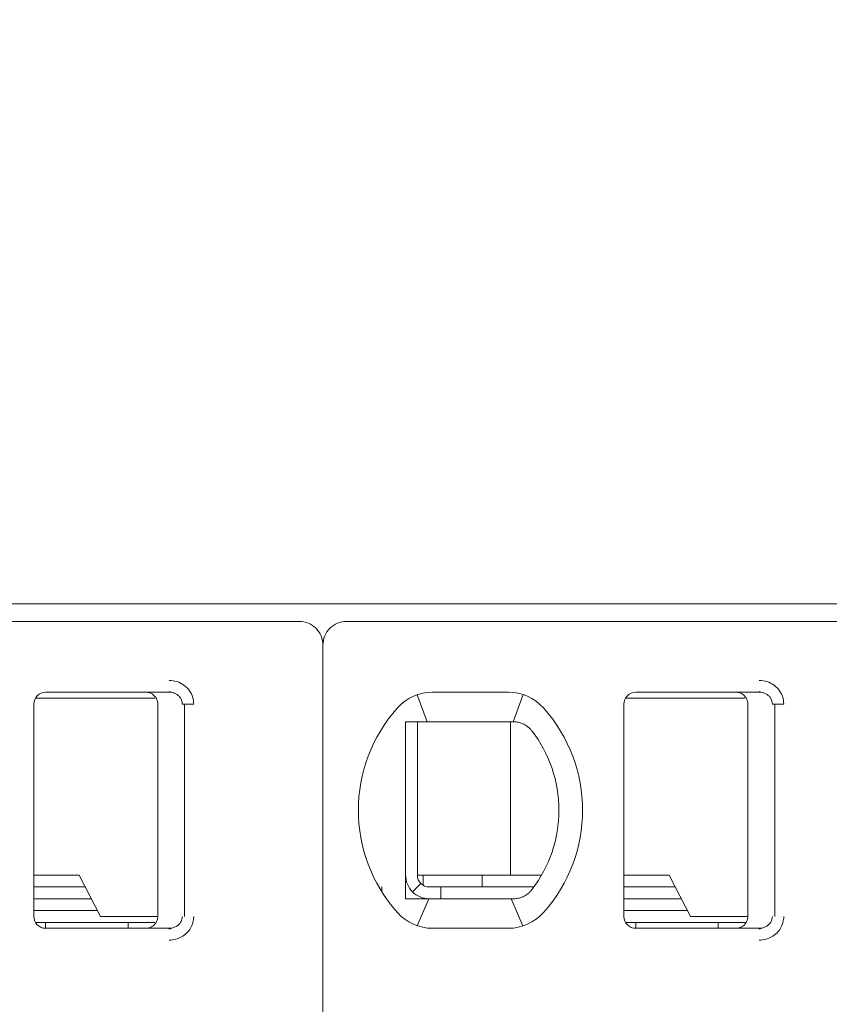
# Model space of a CAD drawing. Header units: millimetres. Extents: x -1114 to 1396, y -630 to 631.
# Tile 499 of 656: x 419.58 to 426.44, y -154.74 to -146.39. Entities that reach past the tile are written whole.
import ezdxf

# ---------------------------------------------------------------- set-up
doc = ezdxf.new("R2010")
doc.units = ezdxf.units.MM
doc.header["$MEASUREMENT"] = 0

msp = doc.modelspace()

# ---------------------------------------------------------------- linework, layer by layer
at = {"lineweight": 18}
for points, knots in [([(1038.9843, -629.7647), (1038.9843, -629.7647), (-1111.4882, -629.7647), (-1111.4882, -629.7647), (-1111.4882, -629.7647), (-1111.4882, -629.7647), (-1111.4882, 630.7883), (-1111.4882, 630.7883), (-1111.4882, 630.7883), (-1111.4882, 630.7883), (1038.9843, 630.7883), (1038.9843, 630.7883)], [0, 0, 0, 0, 0.333333, 0.333333, 0.333333, 0.333333, 0.666667, 0.666667, 0.666667, 0.666667, 1, 1, 1, 1]), ([(422.1538, -151.6916), (422.1538, -151.6386), (422.1327, -151.5877), (422.0952, -151.5502), (422.0952, -151.5502), (422.0577, -151.5127), (422.0068, -151.4916), (421.9538, -151.4916)], [0, 0, 0, 0, 0.5, 0.5, 0.5, 0.5, 1, 1, 1, 1]), ([(422.3538, -151.4916), (422.3007, -151.4916), (422.2498, -151.5127), (422.2123, -151.5502), (422.2123, -151.5502), (422.1748, -151.5877), (422.1538, -151.6386), (422.1538, -151.6916)], [0, 0, 0, 0, 0.5, 0.5, 0.5, 0.5, 1, 1, 1, 1]), ([(420.8512, -151.9916), (420.8732, -151.9915), (420.8944, -151.9947), (420.9155, -152.0015), (420.9155, -152.0015), (420.9366, -152.0083), (420.9576, -152.0186), (420.9762, -152.0322), (420.9762, -152.0322), (420.9947, -152.0458), (421.0108, -152.0628), (421.023, -152.08), (421.023, -152.08), (421.0352, -152.0972), (421.0435, -152.1147), (421.0492, -152.1333), (421.0492, -152.1333), (421.055, -152.1518), (421.0581, -152.1713), (421.0582, -152.1916)], [0, 0, 0, 0, 0.2, 0.2, 0.2, 0.2, 0.4, 0.4, 0.4, 0.4, 0.6, 0.6, 0.6, 0.6, 0.8, 0.8, 0.8, 0.8, 1, 1, 1, 1]), ([(425.8512, -151.9916), (425.8732, -151.9915), (425.8944, -151.9947), (425.9155, -152.0015), (425.9155, -152.0015), (425.9366, -152.0083), (425.9576, -152.0186), (425.9762, -152.0322), (425.9762, -152.0322), (425.9947, -152.0458), (426.0108, -152.0628), (426.023, -152.08), (426.023, -152.08), (426.0352, -152.0972), (426.0435, -152.1147), (426.0492, -152.1333), (426.0492, -152.1333), (426.055, -152.1518), (426.0581, -152.1713), (426.0582, -152.1916)], [0, 0, 0, 0, 0.2, 0.2, 0.2, 0.2, 0.4, 0.4, 0.4, 0.4, 0.6, 0.6, 0.6, 0.6, 0.8, 0.8, 0.8, 0.8, 1, 1, 1, 1]), ([(419.8038, -152.0916), (419.7772, -152.0916), (419.7518, -152.1022), (419.733, -152.1209), (419.733, -152.1209), (419.7143, -152.1397), (419.7038, -152.1651), (419.7038, -152.1916)], [0, 0, 0, 0, 0.5, 0.5, 0.5, 0.5, 1, 1, 1, 1]), ([(419.8038, -152.0916), (419.7772, -152.0916), (419.7518, -152.1022), (419.733, -152.1209), (419.733, -152.1209), (419.7143, -152.1397), (419.7038, -152.1651), (419.7038, -152.1916)], [0, 0, 0, 0, 0.5, 0.5, 0.5, 0.5, 1, 1, 1, 1]), ([(420.7538, -152.1916), (420.7538, -152.1812), (420.7521, -152.1708), (420.7489, -152.1608), (420.7489, -152.1608), (420.7457, -152.1509), (420.7409, -152.1414), (420.7347, -152.133), (420.7347, -152.133), (420.7286, -152.1245), (420.7212, -152.117), (420.7127, -152.1109), (420.7127, -152.1109), (420.7043, -152.1047), (420.6948, -152.0999), (420.6849, -152.0966), (420.6849, -152.0966), (420.6749, -152.0933), (420.6643, -152.0916), (420.6538, -152.0916)], [0, 0, 0, 0, 0.2, 0.2, 0.2, 0.2, 0.4, 0.4, 0.4, 0.4, 0.6, 0.6, 0.6, 0.6, 0.8, 0.8, 0.8, 0.8, 1, 1, 1, 1]), ([(420.8512, -152.0916), (420.8599, -152.0916), (420.8687, -152.0926), (420.8772, -152.0945), (420.8772, -152.0945), (420.8855, -152.0963), (420.8937, -152.099), (420.9014, -152.1026), (420.9014, -152.1026), (420.909, -152.1061), (420.9162, -152.1104), (420.9227, -152.1154), (420.9227, -152.1154), (420.9289, -152.1202), (420.9345, -152.1256), (420.9395, -152.1315), (420.9395, -152.1315), (420.944, -152.137), (420.9479, -152.1429), (420.9512, -152.1491), (420.9512, -152.1491), (420.9544, -152.1553), (420.9569, -152.1619), (420.9587, -152.1687), (420.9587, -152.1687), (420.9607, -152.1762), (420.9617, -152.1839), (420.9617, -152.1916)], [0, 0, 0, 0, 0.142857, 0.142857, 0.142857, 0.142857, 0.285714, 0.285714, 0.285714, 0.285714, 0.428571, 0.428571, 0.428571, 0.428571, 0.571429, 0.571429, 0.571429, 0.571429, 0.714286, 0.714286, 0.714286, 0.714286, 0.857143, 0.857143, 0.857143, 0.857143, 1, 1, 1, 1]), ([(424.8038, -152.0916), (424.7772, -152.0916), (424.7518, -152.1022), (424.733, -152.1209), (424.733, -152.1209), (424.7143, -152.1397), (424.7038, -152.1651), (424.7038, -152.1916)], [0, 0, 0, 0, 0.5, 0.5, 0.5, 0.5, 1, 1, 1, 1]), ([(424.8038, -152.0916), (424.7772, -152.0916), (424.7518, -152.1022), (424.733, -152.1209), (424.733, -152.1209), (424.7143, -152.1397), (424.7038, -152.1651), (424.7038, -152.1916)], [0, 0, 0, 0, 0.5, 0.5, 0.5, 0.5, 1, 1, 1, 1]), ([(425.7538, -152.1916), (425.7538, -152.1812), (425.7521, -152.1708), (425.7489, -152.1608), (425.7489, -152.1608), (425.7457, -152.1509), (425.7409, -152.1414), (425.7347, -152.133), (425.7347, -152.133), (425.7286, -152.1245), (425.7212, -152.117), (425.7127, -152.1109), (425.7127, -152.1109), (425.7043, -152.1047), (425.6948, -152.0999), (425.6849, -152.0966), (425.6849, -152.0966), (425.6749, -152.0933), (425.6643, -152.0916), (425.6538, -152.0916)], [0, 0, 0, 0, 0.2, 0.2, 0.2, 0.2, 0.4, 0.4, 0.4, 0.4, 0.6, 0.6, 0.6, 0.6, 0.8, 0.8, 0.8, 0.8, 1, 1, 1, 1]), ([(425.8512, -152.0916), (425.8599, -152.0916), (425.8687, -152.0926), (425.8772, -152.0945), (425.8772, -152.0945), (425.8855, -152.0963), (425.8937, -152.099), (425.9014, -152.1026), (425.9014, -152.1026), (425.909, -152.1061), (425.9162, -152.1104), (425.9227, -152.1154), (425.9227, -152.1154), (425.9289, -152.1202), (425.9345, -152.1256), (425.9395, -152.1315), (425.9395, -152.1315), (425.944, -152.137), (425.9479, -152.1429), (425.9512, -152.1491), (425.9512, -152.1491), (425.9544, -152.1553), (425.9569, -152.1619), (425.9587, -152.1687), (425.9587, -152.1687), (425.9607, -152.1762), (425.9617, -152.1839), (425.9617, -152.1916)], [0, 0, 0, 0, 0.142857, 0.142857, 0.142857, 0.142857, 0.285714, 0.285714, 0.285714, 0.285714, 0.428571, 0.428571, 0.428571, 0.428571, 0.571429, 0.571429, 0.571429, 0.571429, 0.714286, 0.714286, 0.714286, 0.714286, 0.857143, 0.857143, 0.857143, 0.857143, 1, 1, 1, 1]), ([(422.9152, -152.3416), (422.9085, -152.3416), (422.9017, -152.3416), (422.8948, -152.3416), (422.8948, -152.3416), (422.888, -152.3416), (422.8812, -152.3416), (422.8744, -152.3416), (422.8744, -152.3416), (422.8675, -152.3416), (422.8606, -152.3416), (422.8538, -152.3416)], [0, 0, 0, 0, 0.333333, 0.333333, 0.333333, 0.333333, 0.666667, 0.666667, 0.666667, 0.666667, 1, 1, 1, 1]), ([(422.8538, -152.3416), (422.8538, -152.3926), (422.8538, -152.4451), (422.8538, -152.5), (422.8538, -152.5), (422.8538, -152.5275), (422.8538, -152.5556), (422.8538, -152.5845), (422.8538, -152.5845), (422.8538, -152.599), (422.8538, -152.6136), (422.8538, -152.6286), (422.8538, -152.6286), (422.8538, -152.6435), (422.8538, -152.6587), (422.8538, -152.674), (422.8538, -152.674), (422.8538, -152.7048), (422.8538, -152.7364), (422.8538, -152.7691), (422.8538, -152.7691), (422.8538, -152.8018), (422.8538, -152.8356), (422.8538, -152.8709), (422.8538, -152.8709), (422.8538, -152.8886), (422.8538, -152.9066), (422.8538, -152.9247), (422.8538, -152.9247), (422.8538, -152.9428), (422.8538, -152.961), (422.8538, -152.9795), (422.8538, -152.9795), (422.8538, -152.9981), (422.8538, -153.0168), (422.8538, -153.0357), (422.8538, -153.0357), (422.8538, -153.0547), (422.8538, -153.074), (422.8538, -153.093), (422.8538, -153.093), (422.8538, -153.131), (422.8538, -153.1686), (422.8538, -153.2056), (422.8538, -153.2056), (422.8538, -153.2149), (422.8538, -153.2241), (422.8538, -153.2334), (422.8538, -153.2334), (422.8538, -153.2426), (422.8538, -153.2518), (422.8538, -153.2609), (422.8538, -153.2609), (422.8538, -153.2791), (422.8538, -153.2969), (422.8538, -153.3144), (422.8538, -153.3144), (422.8538, -153.3493), (422.8538, -153.383), (422.8538, -153.4156), (422.8538, -153.4156), (422.8538, -153.432), (422.8538, -153.448), (422.8538, -153.4639), (422.8538, -153.4639), (422.8538, -153.4798), (422.8538, -153.4954), (422.8538, -153.5107), (422.8538, -153.5107), (422.8538, -153.5414), (422.8538, -153.571), (422.8538, -153.5998), (422.8538, -153.5998), (422.8538, -153.6285), (422.8538, -153.6565), (422.8538, -153.6838), (422.8538, -153.6838), (422.8538, -153.7385), (422.8538, -153.7908), (422.8538, -153.8416)], [0, 0, 0, 0, 0.05, 0.05, 0.05, 0.05, 0.1, 0.1, 0.1, 0.1, 0.15, 0.15, 0.15, 0.15, 0.2, 0.2, 0.2, 0.2, 0.25, 0.25, 0.25, 0.25, 0.3, 0.3, 0.3, 0.3, 0.35, 0.35, 0.35, 0.35, 0.4, 0.4, 0.4, 0.4, 0.45, 0.45, 0.45, 0.45, 0.5, 0.5, 0.5, 0.5, 0.55, 0.55, 0.55, 0.55, 0.6, 0.6, 0.6, 0.6, 0.65, 0.65, 0.65, 0.65, 0.7, 0.7, 0.7, 0.7, 0.75, 0.75, 0.75, 0.75, 0.8, 0.8, 0.8, 0.8, 0.85, 0.85, 0.85, 0.85, 0.9, 0.9, 0.9, 0.9, 0.95, 0.95, 0.95, 0.95, 1, 1, 1, 1]), ([(423.0829, -152.3416), (423.0778, -152.3416), (423.0726, -152.3416), (423.0673, -152.3416), (423.0673, -152.3416), (423.0621, -152.3416), (423.0568, -152.3416), (423.0513, -152.3416), (423.0513, -152.3416), (423.0459, -152.3416), (423.0404, -152.3416), (423.0348, -152.3416), (423.0348, -152.3416), (423.0291, -152.3416), (423.0233, -152.3416), (423.0174, -152.3416), (423.0174, -152.3416), (423.0114, -152.3416), (423.0052, -152.3416), (422.999, -152.3416), (422.999, -152.3416), (422.9927, -152.3416), (422.9863, -152.3416), (422.9797, -152.3416), (422.9797, -152.3416), (422.9731, -152.3416), (422.9663, -152.3416), (422.9594, -152.3416), (422.9594, -152.3416), (422.9524, -152.3416), (422.9453, -152.3416), (422.938, -152.3416), (422.938, -152.3416), (422.9306, -152.3416), (422.923, -152.3416), (422.9152, -152.3416)], [0, 0, 0, 0, 0.111111, 0.111111, 0.111111, 0.111111, 0.222222, 0.222222, 0.222222, 0.222222, 0.333333, 0.333333, 0.333333, 0.333333, 0.444444, 0.444444, 0.444444, 0.444444, 0.555556, 0.555556, 0.555556, 0.555556, 0.666667, 0.666667, 0.666667, 0.666667, 0.777778, 0.777778, 0.777778, 0.777778, 0.888889, 0.888889, 0.888889, 0.888889, 1, 1, 1, 1]), ([(423.7246, -152.3416), (423.729, -152.3416), (423.7336, -152.3416), (423.7382, -152.3416), (423.7382, -152.3416), (423.7427, -152.3416), (423.7474, -152.3416), (423.7521, -152.3416), (423.7521, -152.3416), (423.7568, -152.3416), (423.7614, -152.3416), (423.7662, -152.3416)], [0, 0, 0, 0, 0.333333, 0.333333, 0.333333, 0.333333, 0.666667, 0.666667, 0.666667, 0.666667, 1, 1, 1, 1]), ([(423.7662, -152.3416), (423.7774, -152.3416), (423.7886, -152.3426), (423.7997, -152.3445), (423.7997, -152.3445), (423.8108, -152.3464), (423.8218, -152.3492), (423.8325, -152.353), (423.8325, -152.353), (423.8432, -152.3567), (423.8537, -152.3615), (423.8638, -152.3671)], [0, 0, 0, 0, 0.333333, 0.333333, 0.333333, 0.333333, 0.666667, 0.666667, 0.666667, 0.666667, 1, 1, 1, 1]), ([(423.8638, -152.3671), (423.8721, -152.3717), (423.8799, -152.3769), (423.8872, -152.3824), (423.8872, -152.3824), (423.8945, -152.388), (423.9013, -152.394), (423.9075, -152.4002), (423.9075, -152.4002), (423.9138, -152.4064), (423.9194, -152.4128), (423.9245, -152.4194)], [0, 0, 0, 0, 0.333333, 0.333333, 0.333333, 0.333333, 0.666667, 0.666667, 0.666667, 0.666667, 1, 1, 1, 1]), ([(422.8538, -153.6416), (422.8538, -153.6947), (422.8748, -153.7456), (422.9123, -153.7831), (422.9123, -153.7831), (422.9498, -153.8206), (423.0007, -153.8416), (423.0538, -153.8416)], [0, 0, 0, 0, 0.5, 0.5, 0.5, 0.5, 1, 1, 1, 1]), ([(422.9538, -153.6416), (422.9538, -153.6682), (422.9643, -153.6936), (422.983, -153.7124), (422.983, -153.7124), (423.0018, -153.7311), (423.0272, -153.7416), (423.0538, -153.7416)], [0, 0, 0, 0, 0.5, 0.5, 0.5, 0.5, 1, 1, 1, 1]), ([(423.8638, -153.8162), (423.8537, -153.8218), (423.8432, -153.8266), (423.8325, -153.8303), (423.8325, -153.8303), (423.8217, -153.8341), (423.8108, -153.8369), (423.7997, -153.8388), (423.7997, -153.8388), (423.7886, -153.8407), (423.7774, -153.8416), (423.7662, -153.8416)], [0, 0, 0, 0, 0.333333, 0.333333, 0.333333, 0.333333, 0.666667, 0.666667, 0.666667, 0.666667, 1, 1, 1, 1]), ([(423.9245, -153.7639), (423.9191, -153.7708), (423.9133, -153.7774), (423.907, -153.7836), (423.907, -153.7836), (423.9007, -153.7899), (423.8939, -153.7958), (423.8867, -153.8012), (423.8867, -153.8012), (423.8795, -153.8067), (423.8719, -153.8117), (423.8638, -153.8162)], [0, 0, 0, 0, 0.333333, 0.333333, 0.333333, 0.333333, 0.666667, 0.666667, 0.666667, 0.666667, 1, 1, 1, 1]), ([(422.8538, -153.8416), (422.8606, -153.8416), (422.8675, -153.8416), (422.8744, -153.8416), (422.8744, -153.8416), (422.8812, -153.8416), (422.888, -153.8416), (422.8948, -153.8416), (422.8948, -153.8416), (422.9017, -153.8416), (422.9085, -153.8416), (422.9152, -153.8416)], [0, 0, 0, 0, 0.333333, 0.333333, 0.333333, 0.333333, 0.666667, 0.666667, 0.666667, 0.666667, 1, 1, 1, 1]), ([(422.9152, -153.8416), (422.923, -153.8416), (422.9306, -153.8416), (422.938, -153.8416), (422.938, -153.8416), (422.9453, -153.8416), (422.9524, -153.8416), (422.9594, -153.8416), (422.9594, -153.8416), (422.9663, -153.8416), (422.9731, -153.8416), (422.9797, -153.8416), (422.9797, -153.8416), (422.9863, -153.8416), (422.9927, -153.8416), (422.999, -153.8416), (422.999, -153.8416), (423.0052, -153.8416), (423.0114, -153.8416), (423.0173, -153.8416), (423.0173, -153.8416), (423.0233, -153.8416), (423.0291, -153.8416), (423.0348, -153.8416), (423.0348, -153.8416), (423.0404, -153.8416), (423.0459, -153.8416), (423.0513, -153.8416), (423.0513, -153.8416), (423.0567, -153.8416), (423.062, -153.8416), (423.0673, -153.8416), (423.0673, -153.8416), (423.0726, -153.8416), (423.0778, -153.8416), (423.0829, -153.8416)], [0, 0, 0, 0, 0.111111, 0.111111, 0.111111, 0.111111, 0.222222, 0.222222, 0.222222, 0.222222, 0.333333, 0.333333, 0.333333, 0.333333, 0.444444, 0.444444, 0.444444, 0.444444, 0.555556, 0.555556, 0.555556, 0.555556, 0.666667, 0.666667, 0.666667, 0.666667, 0.777778, 0.777778, 0.777778, 0.777778, 0.888889, 0.888889, 0.888889, 0.888889, 1, 1, 1, 1]), ([(423.7662, -153.8416), (423.7614, -153.8416), (423.7567, -153.8416), (423.7521, -153.8416), (423.7521, -153.8416), (423.7474, -153.8416), (423.7427, -153.8416), (423.7381, -153.8416), (423.7381, -153.8416), (423.7335, -153.8416), (423.729, -153.8416), (423.7246, -153.8416)], [0, 0, 0, 0, 0.333333, 0.333333, 0.333333, 0.333333, 0.666667, 0.666667, 0.666667, 0.666667, 1, 1, 1, 1]), ([(419.7038, -153.9916), (419.7038, -154.0182), (419.7143, -154.0436), (419.733, -154.0624), (419.733, -154.0624), (419.7518, -154.0811), (419.7772, -154.0916), (419.8038, -154.0916)], [0, 0, 0, 0, 0.5, 0.5, 0.5, 0.5, 1, 1, 1, 1]), ([(419.7038, -153.9916), (419.7038, -154.0182), (419.7143, -154.0436), (419.733, -154.0624), (419.733, -154.0624), (419.7518, -154.0811), (419.7772, -154.0916), (419.8038, -154.0916)], [0, 0, 0, 0, 0.5, 0.5, 0.5, 0.5, 1, 1, 1, 1]), ([(420.7538, -153.9916), (420.7538, -154.0021), (420.7521, -154.0125), (420.7489, -154.0225), (420.7489, -154.0225), (420.7457, -154.0324), (420.7409, -154.0419), (420.7347, -154.0503), (420.7347, -154.0503), (420.7286, -154.0588), (420.7212, -154.0663), (420.7127, -154.0724), (420.7127, -154.0724), (420.7043, -154.0786), (420.6948, -154.0834), (420.6849, -154.0867), (420.6849, -154.0867), (420.6749, -154.09), (420.6643, -154.0916), (420.6538, -154.0916)], [0, 0, 0, 0, 0.2, 0.2, 0.2, 0.2, 0.4, 0.4, 0.4, 0.4, 0.6, 0.6, 0.6, 0.6, 0.8, 0.8, 0.8, 0.8, 1, 1, 1, 1]), ([(420.9617, -153.9916), (420.9617, -154.0001), (420.9605, -154.0086), (420.9581, -154.0168), (420.9581, -154.0168), (420.9557, -154.025), (420.9523, -154.0329), (420.9478, -154.0402), (420.9478, -154.0402), (420.9432, -154.0476), (420.9376, -154.0545), (420.9311, -154.0606), (420.9311, -154.0606), (420.9245, -154.0669), (420.9171, -154.0724), (420.909, -154.0768), (420.909, -154.0768), (420.9005, -154.0816), (420.8912, -154.0853), (420.8817, -154.0878), (420.8817, -154.0878), (420.8717, -154.0903), (420.8614, -154.0916), (420.8512, -154.0916)], [0, 0, 0, 0, 0.166667, 0.166667, 0.166667, 0.166667, 0.333333, 0.333333, 0.333333, 0.333333, 0.5, 0.5, 0.5, 0.5, 0.666667, 0.666667, 0.666667, 0.666667, 0.833333, 0.833333, 0.833333, 0.833333, 1, 1, 1, 1]), ([(421.0582, -153.9916), (421.0582, -154.009), (421.056, -154.0258), (421.0515, -154.0424), (421.0515, -154.0424), (421.0469, -154.0589), (421.0401, -154.0752), (421.0313, -154.0903), (421.0313, -154.0903), (421.0225, -154.1055), (421.0117, -154.1193), (420.9988, -154.1319), (420.9988, -154.1319), (420.986, -154.1444), (420.9711, -154.1555), (420.9554, -154.1645), (420.9554, -154.1645), (420.9397, -154.1734), (420.9232, -154.18), (420.9059, -154.1846), (420.9059, -154.1846), (420.8885, -154.1891), (420.8703, -154.1915), (420.8512, -154.1916)], [0, 0, 0, 0, 0.166667, 0.166667, 0.166667, 0.166667, 0.333333, 0.333333, 0.333333, 0.333333, 0.5, 0.5, 0.5, 0.5, 0.666667, 0.666667, 0.666667, 0.666667, 0.833333, 0.833333, 0.833333, 0.833333, 1, 1, 1, 1]), ([(424.7038, -153.9916), (424.7038, -154.0182), (424.7143, -154.0436), (424.733, -154.0624), (424.733, -154.0624), (424.7518, -154.0811), (424.7772, -154.0916), (424.8038, -154.0916)], [0, 0, 0, 0, 0.5, 0.5, 0.5, 0.5, 1, 1, 1, 1]), ([(424.7038, -153.9916), (424.7038, -154.0182), (424.7143, -154.0436), (424.733, -154.0624), (424.733, -154.0624), (424.7518, -154.0811), (424.7772, -154.0916), (424.8038, -154.0916)], [0, 0, 0, 0, 0.5, 0.5, 0.5, 0.5, 1, 1, 1, 1]), ([(425.7538, -153.9916), (425.7538, -154.0021), (425.7521, -154.0125), (425.7489, -154.0225), (425.7489, -154.0225), (425.7457, -154.0324), (425.7409, -154.0419), (425.7347, -154.0503), (425.7347, -154.0503), (425.7286, -154.0588), (425.7212, -154.0663), (425.7127, -154.0724), (425.7127, -154.0724), (425.7043, -154.0786), (425.6948, -154.0834), (425.6849, -154.0867), (425.6849, -154.0867), (425.6749, -154.09), (425.6643, -154.0916), (425.6538, -154.0916)], [0, 0, 0, 0, 0.2, 0.2, 0.2, 0.2, 0.4, 0.4, 0.4, 0.4, 0.6, 0.6, 0.6, 0.6, 0.8, 0.8, 0.8, 0.8, 1, 1, 1, 1]), ([(425.9617, -153.9916), (425.9617, -154.0001), (425.9605, -154.0086), (425.9581, -154.0168), (425.9581, -154.0168), (425.9557, -154.025), (425.9523, -154.0329), (425.9478, -154.0402), (425.9478, -154.0402), (425.9432, -154.0476), (425.9376, -154.0545), (425.9311, -154.0606), (425.9311, -154.0606), (425.9245, -154.0669), (425.9171, -154.0724), (425.909, -154.0768), (425.909, -154.0768), (425.9005, -154.0816), (425.8912, -154.0853), (425.8817, -154.0878), (425.8817, -154.0878), (425.8717, -154.0903), (425.8614, -154.0916), (425.8512, -154.0916)], [0, 0, 0, 0, 0.166667, 0.166667, 0.166667, 0.166667, 0.333333, 0.333333, 0.333333, 0.333333, 0.5, 0.5, 0.5, 0.5, 0.666667, 0.666667, 0.666667, 0.666667, 0.833333, 0.833333, 0.833333, 0.833333, 1, 1, 1, 1]), ([(426.0582, -153.9916), (426.0582, -154.009), (426.056, -154.0258), (426.0515, -154.0424), (426.0515, -154.0424), (426.0469, -154.0589), (426.0401, -154.0752), (426.0313, -154.0903), (426.0313, -154.0903), (426.0225, -154.1055), (426.0117, -154.1193), (425.9988, -154.1319), (425.9988, -154.1319), (425.986, -154.1444), (425.9711, -154.1555), (425.9554, -154.1645), (425.9554, -154.1645), (425.9397, -154.1734), (425.9232, -154.18), (425.9059, -154.1846), (425.9059, -154.1846), (425.8885, -154.1891), (425.8703, -154.1915), (425.8512, -154.1916)], [0, 0, 0, 0, 0.166667, 0.166667, 0.166667, 0.166667, 0.333333, 0.333333, 0.333333, 0.333333, 0.5, 0.5, 0.5, 0.5, 0.666667, 0.666667, 0.666667, 0.666667, 0.833333, 0.833333, 0.833333, 0.833333, 1, 1, 1, 1])]:
    msp.add_open_spline(points, degree=3, knots=knots, dxfattribs=at)
for points in [[(412.3038, -151.3416), (412.3038, -151.3416), (452.0038, -151.3416), (452.0038, -151.3416)], [(421.9538, -151.4916), (421.9538, -151.4916), (417.3538, -151.4916), (417.3538, -151.4916)], [(426.9538, -151.4916), (426.9538, -151.4916), (422.3538, -151.4916), (422.3538, -151.4916)], [(422.1538, -151.6916), (422.1538, -151.6916), (422.1538, -162.1116), (422.1538, -162.1116)], [(422.1538, -151.6916), (422.1538, -151.6916), (422.1538, -162.1116), (422.1538, -162.1116)], [(420.3846, -152.1416), (420.3846, -152.1416), (419.7171, -152.1416), (419.7171, -152.1416)], [(419.8038, -152.0916), (419.8038, -152.0916), (420.8512, -152.0916), (420.8512, -152.0916)], [(420.8512, -152.0916), (420.8512, -152.0916), (419.8038, -152.0916), (419.8038, -152.0916)], [(420.7285, -152.1416), (420.7285, -152.1416), (420.3846, -152.1416), (420.3846, -152.1416)], [(420.8512, -152.0916), (420.8512, -152.0916), (420.7525, -152.0916), (420.7525, -152.0916)], [(420.8501, -152.0847), (420.8501, -152.0847), (420.8938, -152.0995), (420.8938, -152.0995)], [(423.0829, -152.0916), (422.9691, -152.0916), (422.8607, -152.1401), (422.7848, -152.225)], [(423.0829, -152.0916), (422.9691, -152.0916), (422.8607, -152.1401), (422.7848, -152.225)], [(422.9522, -152.1136), (422.9522, -152.1136), (423.0367, -152.3416), (423.0367, -152.3416)], [(423.0829, -152.0916), (423.0829, -152.0916), (423.7246, -152.0916), (423.7246, -152.0916)], [(423.0829, -152.0916), (423.0829, -152.0916), (423.7246, -152.0916), (423.7246, -152.0916)], [(424.0227, -152.225), (423.9468, -152.1401), (423.8384, -152.0916), (423.7246, -152.0916)], [(424.0227, -152.225), (423.9468, -152.1401), (423.8384, -152.0916), (423.7246, -152.0916)], [(423.851, -152.1121), (423.851, -152.1121), (423.7654, -152.3416), (423.7654, -152.3416)], [(425.3846, -152.1416), (425.3846, -152.1416), (424.7171, -152.1416), (424.7171, -152.1416)], [(424.8038, -152.0916), (424.8038, -152.0916), (425.8512, -152.0916), (425.8512, -152.0916)], [(425.8512, -152.0916), (425.8512, -152.0916), (424.8038, -152.0916), (424.8038, -152.0916)], [(425.7285, -152.1416), (425.7285, -152.1416), (425.3846, -152.1416), (425.3846, -152.1416)], [(425.8512, -152.0916), (425.8512, -152.0916), (425.7525, -152.0916), (425.7525, -152.0916)], [(425.8501, -152.0847), (425.8501, -152.0847), (425.8938, -152.0995), (425.8938, -152.0995)], [(419.7038, -153.9916), (419.7038, -153.9916), (419.7038, -152.1916), (419.7038, -152.1916)], [(419.7038, -153.9916), (419.7038, -153.9916), (419.7038, -152.1916), (419.7038, -152.1916)], [(420.7538, -153.9916), (420.7538, -153.9916), (420.7538, -152.1916), (420.7538, -152.1916)], [(420.9617, -152.1916), (420.9617, -152.1916), (421.0582, -152.1916), (421.0582, -152.1916)], [(420.9815, -153.9916), (420.9815, -153.9916), (420.9815, -152.1916), (420.9815, -152.1916)], [(422.7848, -152.225), (422.3434, -152.7185), (422.3434, -153.4648), (422.7848, -153.9583)], [(422.7848, -152.225), (422.3434, -152.7185), (422.3434, -153.4648), (422.7848, -153.9583)], [(424.0227, -153.9583), (424.4641, -153.4648), (424.4641, -152.7185), (424.0227, -152.225)], [(424.0227, -153.9583), (424.4641, -153.4648), (424.4641, -152.7185), (424.0227, -152.225)], [(424.7038, -153.9916), (424.7038, -153.9916), (424.7038, -152.1916), (424.7038, -152.1916)], [(424.7038, -153.9916), (424.7038, -153.9916), (424.7038, -152.1916), (424.7038, -152.1916)], [(425.7538, -153.9916), (425.7538, -153.9916), (425.7538, -152.1916), (425.7538, -152.1916)], [(425.9617, -152.1916), (425.9617, -152.1916), (426.0582, -152.1916), (426.0582, -152.1916)], [(425.9815, -153.9916), (425.9815, -153.9916), (425.9815, -152.1916), (425.9815, -152.1916)], [(422.9538, -152.3417), (422.9538, -152.3417), (422.9538, -153.6416), (422.9538, -153.6416)], [(423.7246, -152.3416), (423.7246, -152.3416), (423.0829, -152.3416), (423.0829, -152.3416)], [(423.7428, -152.3417), (423.7428, -152.3417), (423.7428, -153.6416), (423.7428, -153.6416)], [(424.1538, -153.0916), (424.1538, -152.8484), (424.0731, -152.612), (423.9245, -152.4194)], [(423.9245, -153.7639), (424.0731, -153.5713), (424.1538, -153.3349), (424.1538, -153.0917)], [(420.0881, -153.6416), (420.0881, -153.6416), (419.7038, -153.6416), (419.7038, -153.6416)], [(420.2686, -153.9916), (420.2686, -153.9916), (420.0881, -153.6416), (420.0881, -153.6416)], [(422.9538, -153.6416), (422.9538, -153.6416), (423.7133, -153.6416), (423.7133, -153.6416)], [(423.0038, -153.7282), (423.0038, -153.7282), (423.0038, -153.6416), (423.0038, -153.6416)], [(423.5038, -153.7416), (423.5038, -153.7416), (423.5038, -153.6416), (423.5038, -153.6416)], [(423.7133, -153.6416), (423.7133, -153.6416), (423.7641, -153.6416), (423.7641, -153.6416)], [(424.0064, -153.6416), (424.0064, -153.6416), (423.7641, -153.6416), (423.7641, -153.6416)], [(425.0881, -153.6416), (425.0881, -153.6416), (424.7038, -153.6416), (424.7038, -153.6416)], [(425.2686, -153.9916), (425.2686, -153.9916), (425.0881, -153.6416), (425.0881, -153.6416)], [(422.983, -153.7124), (422.983, -153.7124), (422.9123, -153.7831), (422.9123, -153.7831)], [(419.7038, -153.7416), (419.7038, -153.7416), (420.1397, -153.7416), (420.1397, -153.7416)], [(422.6538, -153.7845), (422.6538, -153.7845), (422.6538, -153.7416), (422.6538, -153.7416)], [(423.1538, -153.7416), (423.1538, -153.7416), (423.0538, -153.7416), (423.0538, -153.7416)], [(423.1538, -153.7416), (423.1538, -153.7416), (423.1538, -153.8416), (423.1538, -153.8416)], [(423.1538, -153.7416), (423.1538, -153.7416), (423.9412, -153.7416), (423.9412, -153.7416)], [(424.7038, -153.7416), (424.7038, -153.7416), (425.1397, -153.7416), (425.1397, -153.7416)], [(420.1912, -153.8416), (420.1912, -153.8416), (419.7038, -153.8416), (419.7038, -153.8416)], [(422.9532, -154.07), (422.9532, -154.07), (423.0506, -153.8417), (423.0506, -153.8417)], [(423.0829, -153.8416), (423.0829, -153.8416), (423.7246, -153.8416), (423.7246, -153.8416)], [(423.7476, -153.8416), (423.7476, -153.8416), (423.8488, -154.0719), (423.8488, -154.0719)], [(425.1912, -153.8416), (425.1912, -153.8416), (424.7038, -153.8416), (424.7038, -153.8416)], [(420.2428, -153.9416), (420.2428, -153.9416), (419.7038, -153.9416), (419.7038, -153.9416)], [(422.7848, -153.9583), (422.8607, -154.0432), (422.9691, -154.0916), (423.0829, -154.0916)], [(422.7848, -153.9583), (422.8607, -154.0432), (422.9691, -154.0916), (423.0829, -154.0916)], [(423.7246, -154.0916), (423.8384, -154.0916), (423.9468, -154.0432), (424.0227, -153.9583)], [(423.7246, -154.0916), (423.8384, -154.0916), (423.9468, -154.0432), (424.0227, -153.9583)], [(425.2428, -153.9416), (425.2428, -153.9416), (424.7038, -153.9416), (424.7038, -153.9416)], [(420.7303, -154.0416), (420.7303, -154.0416), (419.7172, -154.0416), (419.7172, -154.0416)], [(419.8038, -154.0916), (419.8038, -154.0916), (419.8038, -154.0416), (419.8038, -154.0416)], [(420.2686, -153.9916), (420.2686, -153.9916), (420.3846, -153.9916), (420.3846, -153.9916)], [(420.3846, -153.9916), (420.3846, -153.9916), (420.7472, -153.9916), (420.7472, -153.9916)], [(420.5038, -154.0416), (420.5038, -154.0416), (420.5038, -154.0916), (420.5038, -154.0916)], [(425.7303, -154.0416), (425.7303, -154.0416), (424.7172, -154.0416), (424.7172, -154.0416)], [(424.8038, -154.0916), (424.8038, -154.0916), (424.8038, -154.0416), (424.8038, -154.0416)], [(425.2686, -153.9916), (425.2686, -153.9916), (425.3846, -153.9916), (425.3846, -153.9916)], [(425.3846, -153.9916), (425.3846, -153.9916), (425.7472, -153.9916), (425.7472, -153.9916)], [(425.5038, -154.0416), (425.5038, -154.0416), (425.5038, -154.0916), (425.5038, -154.0916)], [(419.8038, -154.0916), (419.8038, -154.0916), (420.8512, -154.0916), (420.8512, -154.0916)], [(419.8038, -154.0916), (419.8038, -154.0916), (420.8512, -154.0916), (420.8512, -154.0916)], [(420.8734, -154.0896), (420.8734, -154.0896), (420.8501, -154.0986), (420.8501, -154.0986)], [(420.8512, -154.0985), (420.8512, -154.0985), (420.8512, -154.0916), (420.8512, -154.0916)], [(423.0829, -154.0916), (423.0829, -154.0916), (423.7246, -154.0916), (423.7246, -154.0916)], [(423.7246, -154.0916), (423.7246, -154.0916), (423.0829, -154.0916), (423.0829, -154.0916)], [(424.8038, -154.0916), (424.8038, -154.0916), (425.8512, -154.0916), (425.8512, -154.0916)], [(424.8038, -154.0916), (424.8038, -154.0916), (425.8512, -154.0916), (425.8512, -154.0916)], [(425.8734, -154.0896), (425.8734, -154.0896), (425.8501, -154.0986), (425.8501, -154.0986)], [(425.8512, -154.0985), (425.8512, -154.0985), (425.8512, -154.0916), (425.8512, -154.0916)]]:
    msp.add_open_spline(points, degree=3, dxfattribs=at)

doc.saveas('drawing.dxf')
